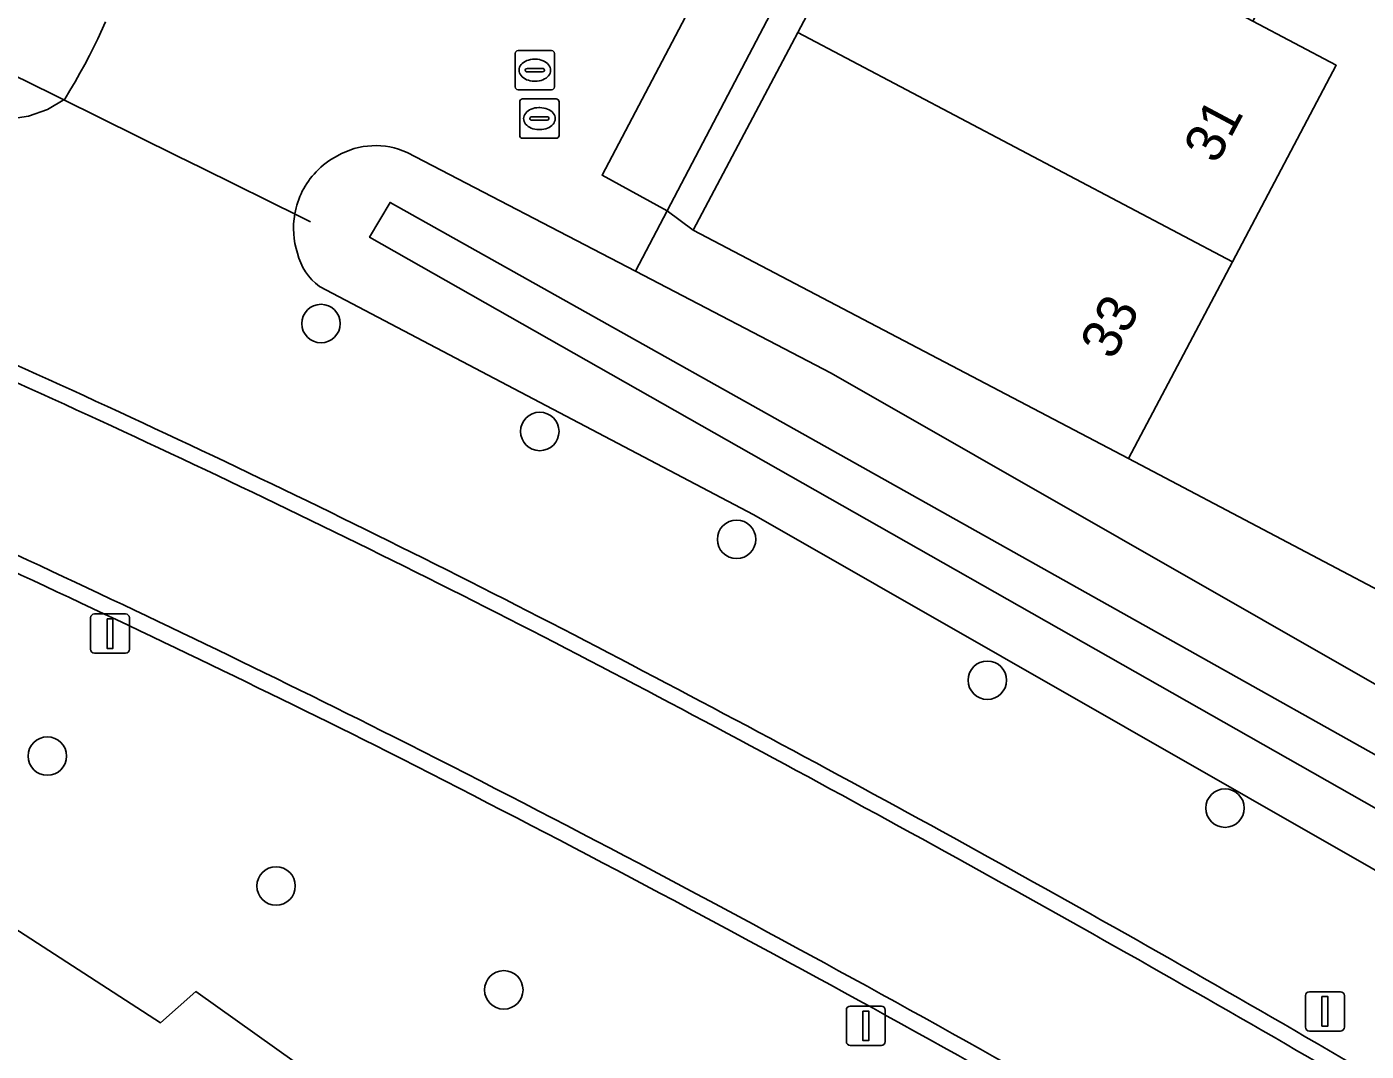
# Model space of a CAD drawing. Extents: x 160455 to 162082, y 388339 to 389736.
# Drawn here: x 160873.16 to 160907.21, y 389470.6 to 389496.64 of the extents above; entities that cross this region are included whole.
import ezdxf

# ---------------------------------------------------------------- set-up
doc = ezdxf.new("R2010")
doc.units = 0
for name, color, linetype in [('IMGEO_Berm_open', 7, 'Continuous'), ('IMGEO_Boom', 7, 'Continuous'), ('IMGEO_Duiker', 7, 'Continuous'), ('IMGEO_Erf', 7, 'Continuous'), ('IMGEO_Gemengd_bos', 7, 'Continuous'), ('IMGEO_Groenvoorziening', 7, 'Continuous'), ('IMGEO_Lichtmast', 7, 'Continuous'), ('IMGEO_Oever', 7, 'Continuous'), ('IMGEO_Pand', 7, 'Continuous'), ('IMGEO_Pand_nummerreeks', 7, 'Continuous'), ('IMGEO_Rijbaan_lokaal_gesloten', 7, 'Continuous'), ('IMGEO_Rioolput', 7, 'Continuous'), ('IMGEO_Verkeersbordpaal', 7, 'Continuous'), ('IMGEO_Voetpad_open', 7, 'Continuous'), ('IMGEO_Waterloop', 7, 'Continuous')]:
    doc.layers.add(name, color=color, linetype=linetype)

msp = doc.modelspace()

# ---------------------------------------------------------------- linework, layer by layer
at = {"layer": 'IMGEO_Berm_open'}
for centre, radius, start, end in [((160754.84, 389226.176), 287.251, 62.26247, 66.47762), ((160753.422, 389222.812), 290.494, 62.32679, 66.49219), ((160734.759, 389184.55), 329.066, 63.32425, 67.03918), ((160721.108, 389155.535), 360.716, 63.45307, 66.84011), ((160682.844, 389087.351), 443.633, 59.63401, 62.37731), ((160663.881, 389053.816), 481.744, 59.70885, 62.23025), ((160706.705, 389130.493), 389.965, 59.33191, 63.20681), ((160691.231, 389101.788), 422.157, 59.51755, 63.08584)]:
    msp.add_arc(centre, radius, start, end, dxfattribs=at)
at = {"layer": 'IMGEO_Boom'}
for centre in [(160880.638, 389489.099), (160886.199, 389486.356), (160891.202, 389483.612), (160897.576, 389480.031), (160873.681, 389478.103), (160903.619, 389476.78), (160879.496, 389474.801), (160885.285, 389472.159)]:
    msp.add_circle(centre, 0.489, dxfattribs=at)
at = {"layer": 'IMGEO_Duiker'}
msp.add_lwpolyline([(160872.874, 389495.392), (160873.074, 389495.293), (160876.974, 389493.366), (160877.616, 389493.049), (160880.119, 389491.812), (160880.368, 389491.689)], dxfattribs=at)
at = {"layer": 'IMGEO_Erf'}
for points in [[(160954.107, 389516.345), (160906.455, 389524.408), (160889.437, 389491.965), (160890.102, 389491.475), (160892.761, 389496.501), (160895.405, 389501.499), (160897.802, 389506.03), (160900.212, 389510.586), (160902.863, 389515.596), (160905.519, 389520.617), (160916.529, 389514.77)], [(160909.115, 389505.871), (160906.721, 389501.329), (160904.326, 389496.786), (160906.446, 389495.666), (160903.806, 389490.667), (160901.165, 389485.668), (160916.719, 389477.467)]]:
    msp.add_lwpolyline(points, dxfattribs=at)
at = {"layer": 'IMGEO_Gemengd_bos'}
for points in [[(160882.829, 389493.448), (160888.631, 389490.428), (160889.437, 389491.965), (160887.783, 389492.871), (160904.781, 389525.177), (160883.362, 389528.39), (160881.87, 389528.591), (160880.377, 389528.791), (160878.885, 389528.992), (160877.393, 389529.191), (160875.9, 389529.39), (160872.98, 389529.778)], [(160915.663, 389446.457), (160896.85, 389459.617), (160895.873, 389459.01), (160877.46, 389472.114), (160876.555, 389471.325), (160868.033, 389476.836), (160826.95, 389492.62), (160822.16, 389496.161), (160813.474, 389499.446), (160804.845, 389502.113), (160804.504, 389501.425), (160789.765, 389507.348), (160772.684, 389513.03), (160772.53, 389514.488)], [(160875.163, 389496.766), (160874.965, 389496.334), (160874.749, 389495.912), (160874.631, 389495.687), (160874.51, 389495.464), (160874.385, 389495.243), (160874.257, 389495.024), (160874.126, 389494.807), (160873.688, 389494.542), (160873.206, 389494.37), (160872.7, 389494.296)], [(160913.643, 389471.649), (160891.644, 389484.238), (160880.596, 389490.041)]]:
    msp.add_lwpolyline(points, dxfattribs=at)
msp.add_lwpolyline([(160901.165, 389485.668), (160890.102, 389491.475), (160889.437, 389491.965), (160888.631, 389490.428), (160893.608, 389487.838), (160915.568, 389475.281), (160916.719, 389477.467)], close=True, dxfattribs=at)
for centre, radius, start, end in [((160882.026, 389491.694), 1.929, 65.3911, 120.1046), ((160881.991, 389491.545), 2.044, 117.1721, 136.3319), ((160882.001, 389491.529), 2.062, 136.2, 169.942), ((160882.016, 389491.526), 2.077, 169.9463, 197.9323), ((160881.487, 389491.232), 1.488, 193.4232, 233.2035), ((160754.84, 389226.176), 287.251, 62.26247, 66.47762), ((160682.844, 389087.351), 443.633, 59.63401, 62.37731)]:
    msp.add_arc(centre, radius, start, end, dxfattribs=at)
at = {"layer": 'IMGEO_Groenvoorziening'}
msp.add_lwpolyline([(160772.53, 389514.488), (160772.684, 389513.03), (160789.765, 389507.348), (160804.504, 389501.425), (160804.845, 389502.113), (160813.474, 389499.446), (160822.16, 389496.161), (160826.95, 389492.62), (160868.033, 389476.836), (160876.555, 389471.325), (160877.46, 389472.114), (160895.873, 389459.01), (160896.85, 389459.617), (160915.663, 389446.457)], dxfattribs=at)
for centre, radius, start, end in [((160721.108, 389155.535), 360.716, 63.45307, 66.84011), ((160691.231, 389101.788), 422.157, 59.51755, 63.08584)]:
    msp.add_arc(centre, radius, start, end, dxfattribs=at)
at = {"layer": 'IMGEO_Lichtmast'}
for p, q in [((160874.879, 389481.717), (160875.669, 389481.717)), ((160875.669, 389481.717), (160874.879, 389481.717)), ((160874.779, 389480.817), (160874.779, 389481.617)), ((160874.779, 389481.617), (160874.779, 389480.817)), ((160875.769, 389481.617), (160875.769, 389480.817)), ((160875.769, 389480.817), (160875.769, 389481.617)), ((160875.669, 389480.717), (160874.879, 389480.717)), ((160874.879, 389480.717), (160875.669, 389480.717)), ((160893.992, 389470.847), (160893.992, 389471.647)), ((160893.992, 389471.647), (160893.992, 389470.847)), ((160894.092, 389471.747), (160894.882, 389471.747)), ((160894.882, 389471.747), (160894.092, 389471.747)), ((160894.982, 389471.647), (160894.982, 389470.847)), ((160894.982, 389470.847), (160894.982, 389471.647)), ((160894.882, 389470.747), (160894.092, 389470.747)), ((160894.092, 389470.747), (160894.882, 389470.747))]:
    msp.add_line(p, q, dxfattribs=at)
for points in [[(160875.199, 389481.592), (160875.349, 389481.592), (160875.349, 389480.842), (160875.199, 389480.842), (160875.199, 389481.592)], [(160894.412, 389471.622), (160894.562, 389471.622), (160894.562, 389470.872), (160894.412, 389470.872), (160894.412, 389471.622)]]:
    msp.add_lwpolyline(points, dxfattribs=at)
for centre, start, end in [((160874.879, 389481.617), 90, 180), ((160874.879, 389481.617), 90, 180), ((160875.669, 389481.617), 0, 90), ((160875.669, 389481.617), 360, 90), ((160874.879, 389480.817), 180, 270), ((160874.879, 389480.817), 180, 270), ((160875.669, 389480.817), 270, 0), ((160875.669, 389480.817), 270, 0), ((160894.092, 389471.647), 90, 180), ((160894.092, 389471.647), 90, 180), ((160894.882, 389471.647), 0, 90), ((160894.882, 389471.647), 360, 90), ((160894.092, 389470.847), 180, 270), ((160894.092, 389470.847), 180, 270), ((160894.882, 389470.847), 270, 0), ((160894.882, 389470.847), 270, 0)]:
    msp.add_arc(centre, 0.1, start, end, dxfattribs=at)
at = {"layer": 'IMGEO_Oever'}
for points in [[(160872.7, 389494.296), (160873.206, 389494.37), (160873.688, 389494.542), (160874.126, 389494.807), (160874.257, 389495.024), (160874.385, 389495.243), (160874.51, 389495.464), (160874.631, 389495.687), (160874.749, 389495.912), (160874.965, 389496.334), (160875.163, 389496.766)], [(160915.568, 389475.281), (160893.608, 389487.838), (160888.631, 389490.428), (160882.829, 389493.448)], [(160880.596, 389490.041), (160891.644, 389484.238), (160913.643, 389471.649)]]:
    msp.add_lwpolyline(points, dxfattribs=at)
msp.add_lwpolyline([(160912.348, 389473.993), (160881.872, 389491.292), (160882.394, 389492.177), (160912.986, 389475.024)], close=True, dxfattribs=at)
for centre, radius, start, end in [((160882.026, 389491.694), 1.929, 65.3911, 120.1046), ((160881.991, 389491.545), 2.044, 117.1721, 136.3319), ((160882.001, 389491.529), 2.062, 136.2, 169.942), ((160882.016, 389491.526), 2.077, 169.9463, 197.9323), ((160881.487, 389491.232), 1.488, 193.4232, 233.2035)]:
    msp.add_arc(centre, radius, start, end, dxfattribs=at)
at = {"layer": 'IMGEO_Pand'}
for points in [[(160904.326, 389496.786), (160895.405, 389501.499), (160892.761, 389496.501), (160903.806, 389490.667), (160906.446, 389495.666)], [(160892.761, 389496.501), (160890.102, 389491.475), (160901.165, 389485.668), (160903.806, 389490.667)]]:
    msp.add_lwpolyline(points, close=True, dxfattribs=at)
at = {"layer": 'IMGEO_Rijbaan_lokaal_gesloten'}
for centre, radius, start, end in [((160753.422, 389222.812), 290.494, 62.32679, 66.49219), ((160734.759, 389184.55), 329.066, 63.32425, 67.03918), ((160663.881, 389053.816), 481.744, 59.70885, 62.23025), ((160706.705, 389130.493), 389.965, 59.33191, 63.20681)]:
    msp.add_arc(centre, radius, start, end, dxfattribs=at)
at = {"layer": 'IMGEO_Rioolput'}
for p, q in [((160885.573, 389495.114), (160885.573, 389495.966)), ((160885.648, 389496.04), (160886.5, 389496.04)), ((160886.574, 389495.966), (160886.574, 389495.114)), ((160886.061, 389495.82), (160886.086, 389495.82)), ((160885.832, 389495.534), (160885.832, 389495.546)), ((160886.27, 389495.497), (160885.872, 389495.497)), ((160885.875, 389495.583), (160886.273, 389495.583)), ((160886.084, 389495.26), (160886.059, 389495.26)), ((160886.316, 389495.546), (160886.316, 389495.534)), ((160886.5, 389495.04), (160885.648, 389495.04)), ((160885.689, 389493.883), (160885.689, 389494.735)), ((160885.764, 389494.809), (160886.616, 389494.809)), ((160886.177, 389494.589), (160886.202, 389494.589)), ((160886.69, 389494.735), (160886.69, 389493.883)), ((160885.948, 389494.303), (160885.948, 389494.315)), ((160886.386, 389494.266), (160885.988, 389494.266)), ((160885.991, 389494.352), (160886.389, 389494.352)), ((160886.432, 389494.315), (160886.432, 389494.303)), ((160886.2, 389494.029), (160886.175, 389494.029)), ((160886.616, 389493.809), (160885.764, 389493.809))]:
    msp.add_line(p, q, dxfattribs=at)
for points in [[(160885.573, 389495.114), (160885.573, 389495.966)], [(160885.648, 389496.04), (160886.5, 389496.04)], [(160886.574, 389495.966), (160886.574, 389495.114)], [(160886.5, 389495.04), (160885.648, 389495.04)], [(160885.689, 389493.883), (160885.689, 389494.735)], [(160885.764, 389494.809), (160886.616, 389494.809)], [(160886.69, 389494.735), (160886.69, 389493.883)], [(160886.616, 389493.809), (160885.764, 389493.809)]]:
    msp.add_lwpolyline(points, dxfattribs=at)
for centre, radius, start, end in [((160885.65, 389495.964), 0.0765, 91.552, 178.448), ((160885.65, 389495.964), 0.0765, 91.552, 178.448), ((160886.498, 389495.964), 0.0765, 1.552, 88.448), ((160886.498, 389495.964), 0.0765, 1.552, 88.448), ((160885.872, 389495.543), 0.0403, 85.8775, 175.7526), ((160885.869, 389495.533), 0.0366, 178.938, 274.7102), ((160886.273, 389495.54), 0.043, 264.8664, 352.4533), ((160886.277, 389495.545), 0.0386, 1.7309, 96.639), ((160885.65, 389495.116), 0.0765, 181.552, 268.448), ((160885.65, 389495.116), 0.0765, 181.552, 268.448), ((160886.498, 389495.116), 0.0765, 271.552, 358.448), ((160886.498, 389495.116), 0.0765, 271.552, 358.448), ((160885.766, 389494.733), 0.0765, 91.552, 178.448), ((160885.766, 389494.733), 0.0765, 91.552, 178.448), ((160886.614, 389494.733), 0.0765, 1.552, 88.448), ((160886.614, 389494.733), 0.0765, 1.552, 88.448), ((160885.988, 389494.312), 0.0403, 85.8775, 175.7526), ((160885.985, 389494.302), 0.0366, 178.938, 274.7102), ((160886.389, 389494.309), 0.043, 264.8664, 352.4533), ((160886.393, 389494.314), 0.0386, 1.7309, 96.639), ((160885.766, 389493.885), 0.0765, 181.552, 268.448), ((160885.766, 389493.885), 0.0765, 181.552, 268.448), ((160886.614, 389493.885), 0.0765, 271.552, 358.448), ((160886.614, 389493.885), 0.0765, 271.552, 358.448)]:
    msp.add_arc(centre, radius, start, end, dxfattribs=at)
for centre, major_axis, ratio, start_param, end_param in [((160886.06, 389495.54), (-0.387, 0.002), 0.722429, 4.712389, 7.853982), ((160886.085, 389495.54), (-0.39, 0.002), 0.717154, 1.570796, 4.712389), ((160886.176, 389494.309), (-0.387, 0.002), 0.722429, 4.712389, 7.853982), ((160886.201, 389494.309), (-0.39, 0.002), 0.717154, 1.570796, 4.712389)]:
    msp.add_ellipse(centre, major_axis=major_axis, ratio=ratio, start_param=start_param, end_param=end_param, dxfattribs=at)
at = {"layer": 'IMGEO_Verkeersbordpaal'}
for p, q in [((160905.762, 389472.113), (160906.552, 389472.113)), ((160906.552, 389472.113), (160905.762, 389472.113)), ((160905.662, 389471.213), (160905.662, 389472.013)), ((160905.662, 389472.013), (160905.662, 389471.213)), ((160906.652, 389472.013), (160906.652, 389471.213)), ((160906.652, 389471.213), (160906.652, 389472.013)), ((160906.552, 389471.113), (160905.762, 389471.113)), ((160905.762, 389471.113), (160906.552, 389471.113))]:
    msp.add_line(p, q, dxfattribs=at)
msp.add_lwpolyline([(160906.082, 389471.988), (160906.232, 389471.988), (160906.232, 389471.238), (160906.082, 389471.238), (160906.082, 389471.988)], dxfattribs=at)
for centre, start, end in [((160905.762, 389472.013), 90, 180), ((160905.762, 389472.013), 90, 180), ((160906.552, 389472.013), 0, 90), ((160906.552, 389472.013), 360, 90), ((160905.762, 389471.213), 180, 270), ((160905.762, 389471.213), 180, 270), ((160906.552, 389471.213), 270, 0), ((160906.552, 389471.213), 270, 0)]:
    msp.add_arc(centre, 0.1, start, end, dxfattribs=at)
at = {"layer": 'IMGEO_Voetpad_open'}
msp.add_lwpolyline([(160872.98, 389529.778), (160875.9, 389529.39), (160877.393, 389529.191), (160878.885, 389528.992), (160880.377, 389528.791), (160881.87, 389528.591), (160883.362, 389528.39), (160904.781, 389525.177), (160887.783, 389492.871), (160889.437, 389491.965), (160906.455, 389524.408), (160954.107, 389516.345)], dxfattribs=at)
at = {"layer": 'IMGEO_Waterloop'}
msp.add_lwpolyline([(160912.348, 389473.993), (160912.986, 389475.024), (160882.394, 389492.177), (160881.872, 389491.292)], close=True, dxfattribs=at)

# ---------------------------------------------------------------- texts
at = {"layer": 'IMGEO_Pand_nummerreeks'}
for s, rotation, p in [('31', 61.9654, (160903.404, 389493.124)), ('33', 61.9539, (160900.772, 389488.141))]:
    msp.add_text(s, height=1, rotation=rotation, dxfattribs=at).set_placement(p)

doc.saveas('drawing.dxf')
